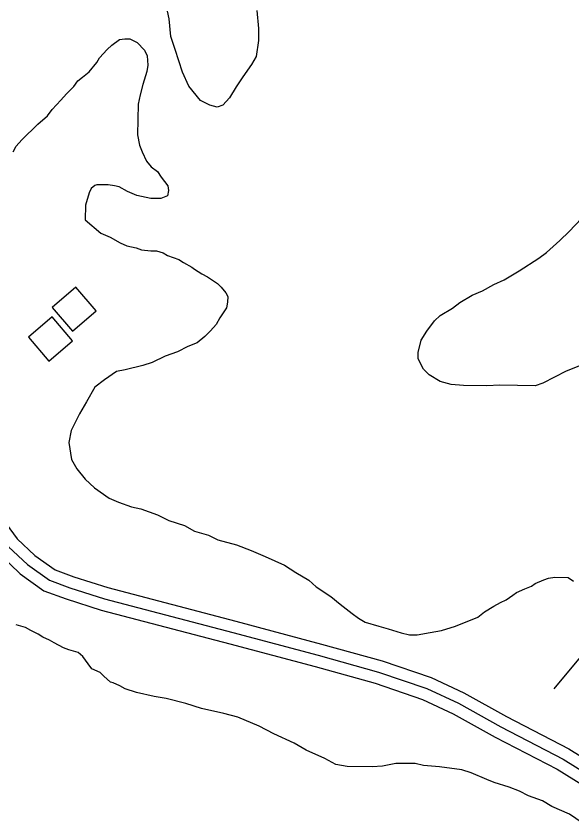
# Model space of a CAD drawing. Extents: x 3245246 to 3283090, y 806824 to 832173.
# Drawn here: x 3265578 to 3266287, y 827134 to 828165 of the extents above; entities that cross this region are included whole.
import ezdxf

# ---------------------------------------------------------------- set-up
doc = ezdxf.new("R2010")
doc.units = 0
for name, color, linetype in [('V-BLDG-OTLN', 7, 'Continuous'), ('V-ROAD-CNTR', 7, 'Continuous'), ('V-SITE-VEGE', 7, 'Continuous'), ('V-TOPO-SHOR', 7, 'Continuous')]:
    doc.layers.add(name, color=color, linetype=linetype)

msp = doc.modelspace()

# ---------------------------------------------------------------- linework, layer by layer
at = {"layer": 'V-BLDG-OTLN'}
for points in [[(3265623.6, 827792.6), (3265649.6, 827762.2), (3265680, 827788.2), (3265654, 827818.6)], [(3265593.4, 827754.6), (3265619.4, 827724.2), (3265649.8, 827750.1), (3265623.8, 827780.6)]]:
    msp.add_lwpolyline(points, close=True, dxfattribs=at)
at = {"layer": 'V-ROAD-CNTR'}
for points in [[(3265228.6, 828108.1), (3265283.3, 828003.1), (3265314.2, 827947.4), (3265359.3, 827862.4), (3265405.2, 827787.4), (3265447.6, 827721.2), (3265485.2, 827649.3), (3265541.4, 827551.1), (3265565, 827516.3), (3265579.2, 827497), (3265601.8, 827475.7), (3265627.4, 827457.4), (3265651.2, 827448.6), (3265694.6, 827434.7), (3265858.1, 827392), (3265967.5, 827362.7), (3266045, 827341.2), (3266107.8, 827319.9), (3266149.5, 827300.4), (3266203.8, 827270.1), (3266283.6, 827228.8), (3266337.7, 827195.3)], [(3265215.3, 828101.2), (3265270.1, 827996), (3265301, 827940.3), (3265346.2, 827854.9), (3265392.5, 827779.4), (3265434.6, 827713.7), (3265472.1, 827642.1), (3265528.7, 827543.1), (3265552.7, 827507.6), (3265567.9, 827487), (3265592.3, 827464.1), (3265620.3, 827444.1), (3265646.3, 827434.5), (3265690.4, 827420.3), (3265854.3, 827377.5), (3265963.6, 827348.3), (3266040.6, 827326.8), (3266102.2, 827306), (3266142.7, 827287), (3266196.7, 827256.9), (3266276.2, 827215.8), (3266328.9, 827183)], [(3265493.9, 827567.8), (3265540.5, 827499), (3265556.7, 827477), (3265582.7, 827452.5), (3265613.2, 827430.7), (3265641.4, 827420.3), (3265686.2, 827405.9), (3265850.5, 827363), (3265959.6, 827333.8), (3266036.2, 827312.5), (3266096.6, 827292), (3266135.9, 827273.7), (3266189.6, 827243.7), (3266268.8, 827202.7), (3266320.2, 827170.8)]]:
    msp.add_lwpolyline(points, dxfattribs=at)
at = {"layer": 'V-SITE-VEGE'}
for p, q in [((3265773.1, 828161.3), (3265770.8, 828170.9)), ((3265885.2, 828171.7), (3265887.2, 828149)), ((3265775.1, 828138.6), (3265773.1, 828161.3)), ((3265887.2, 828149), (3265887, 828133.5)), ((3265699.9, 828127.8), (3265709.6, 828134.8)), ((3265709.6, 828134.8), (3265716.7, 828135.9)), ((3265716.7, 828135.9), (3265722.7, 828135.8)), ((3265722.7, 828135.8), (3265732.1, 828130.9)), ((3265780.8, 828121.9), (3265775.1, 828138.6)), ((3265693.9, 828121.9), (3265699.9, 828127.8)), ((3265732.1, 828130.9), (3265741.5, 828121.2)), ((3265887, 828133.5), (3265884.4, 828113.3)), ((3265684.2, 828111.3), (3265693.9, 828121.9)), ((3265741.5, 828121.2), (3265745, 828114.1)), ((3265745, 828114.1), (3265746, 828102.1)), ((3265790, 828093.2), (3265780.8, 828121.9)), ((3265884.4, 828113.3), (3265878.3, 828102.7)), ((3265670.9, 828093.6), (3265680.6, 828105.4)), ((3265680.6, 828105.4), (3265684.2, 828111.3)), ((3265878.3, 828102.7), (3265867.3, 828087.3)), ((3265662.4, 828086.6), (3265670.9, 828093.6)), ((3265744.7, 828093.8), (3265739.7, 828077.2)), ((3265746, 828102.1), (3265744.7, 828093.8)), ((3265798.1, 828075.2), (3265790, 828093.2)), ((3265656.4, 828081.9), (3265662.4, 828086.6)), ((3265867.3, 828087.3), (3265858.8, 828074.3)), ((3265641.9, 828065.5), (3265651.5, 828074.9)), ((3265651.5, 828074.9), (3265656.4, 828081.9)), ((3265739.7, 828077.2), (3265736, 828064.1)), ((3265813.3, 828057.1), (3265798.1, 828075.2)), ((3265858.8, 828074.3), (3265850.3, 828060.2)), ((3265634.6, 828057.2), (3265641.9, 828065.5)), ((3265736, 828064.1), (3265733.4, 828052.3)), ((3265623.7, 828045.5), (3265634.6, 828057.2)), ((3265733.4, 828052.3), (3265732.9, 828013)), ((3265825.1, 828051), (3265813.3, 828057.1)), ((3265850.3, 828060.2), (3265841.8, 828050.8)), ((3265617.7, 828037.2), (3265623.7, 828045.5)), ((3265834.6, 828048.5), (3265825.1, 828051)), ((3265841.8, 828050.8), (3265834.6, 828048.5)), ((3265605.6, 828026.7), (3265617.7, 828037.2)), ((3265585.1, 828006.7), (3265605.6, 828026.7)), ((3265732.9, 828013), (3265735.1, 827999.8)), ((3265577.8, 827998.5), (3265585.1, 828006.7)), ((3265735.1, 827999.8), (3265738.5, 827991.4)), ((3265574.1, 827991.4), (3265577.8, 827998.5)), ((3265738.5, 827991.4), (3265744.3, 827979.5)), ((3265744.3, 827979.5), (3265750.2, 827972.2)), ((3265750.2, 827972.2), (3265758.4, 827966.2)), ((3265758.4, 827966.2), (3265763.1, 827958.9)), ((3265763.1, 827958.9), (3265771.3, 827948.1)), ((3265678.4, 827948.2), (3265673.5, 827944.7)), ((3265680.8, 827949.4), (3265678.4, 827948.2)), ((3265695.1, 827949.2), (3265680.8, 827949.4)), ((3265703.4, 827947.9), (3265695.1, 827949.2)), ((3265771.3, 827948.1), (3265772.4, 827942.1)), ((3265671.1, 827938.8), (3265666.1, 827923.4)), ((3265673.5, 827944.7), (3265671.1, 827938.8)), ((3265709.3, 827946.6), (3265703.4, 827947.9)), ((3265719.9, 827940.5), (3265709.3, 827946.6)), ((3265731.8, 827935.6), (3265719.9, 827940.5)), ((3265772.4, 827942.1), (3265771.1, 827935)), ((3265749.6, 827931.7), (3265731.8, 827935.6)), ((3265762.7, 827931.6), (3265749.6, 827931.7)), ((3265771.1, 827935), (3265762.7, 827931.6)), ((3265666.1, 827923.4), (3265665.8, 827904.3)), ((3265665.8, 827904.3), (3265685.9, 827887.4)), ((3266283.9, 827889.7), (3266299.6, 827906.2)), ((3265685.9, 827887.4), (3265697.7, 827882.4)), ((3266271.8, 827878), (3266283.9, 827889.7)), ((3265697.7, 827882.4), (3265710.7, 827875.1)), ((3266254.9, 827862.7), (3266271.8, 827878)), ((3265710.7, 827875.1), (3265719, 827871.4)), ((3265719, 827871.4), (3265730.9, 827868.9)), ((3265730.9, 827868.9), (3265738, 827866.4)), ((3265738, 827866.4), (3265749.9, 827865)), ((3265749.9, 827865), (3265757, 827864.9)), ((3265757, 827864.9), (3265765.3, 827862.4)), ((3265765.3, 827862.4), (3265771.2, 827858.8)), ((3265771.2, 827858.8), (3265785.4, 827853.8)), ((3266220, 827839.4), (3266245.3, 827855.7)), ((3266245.3, 827855.7), (3266254.9, 827862.7)), ((3265785.4, 827853.8), (3265791.4, 827850.1)), ((3265791.4, 827850.1), (3265802, 827844)), ((3265802, 827844), (3265805.5, 827841.6)), ((3265805.5, 827841.6), (3265815, 827835.5)), ((3265815, 827835.5), (3265822.1, 827831.9)), ((3266200.8, 827827.8), (3266220, 827839.4)), ((3265822.1, 827831.9), (3265835, 827823.3)), ((3266187.6, 827822), (3266200.8, 827827.8)), ((3265835, 827823.3), (3265839.7, 827818.5)), ((3265839.7, 827818.5), (3265845.6, 827811.3)), ((3266173.2, 827813.8), (3266187.6, 827822)), ((3265845.6, 827811.3), (3265847.9, 827806.5)), ((3265847.9, 827806.5), (3265847.8, 827799.3)), ((3266144.4, 827798.8), (3266160, 827808.1)), ((3266160, 827808.1), (3266173.2, 827813.8)), ((3265847.8, 827799.3), (3265846.5, 827792.2)), ((3266134.8, 827791.8), (3266144.4, 827798.8)), ((3265846.5, 827792.2), (3265838, 827779.2)), ((3266119.2, 827782.4), (3266134.8, 827791.8)), ((3265838, 827779.2), (3265833.1, 827770.9)), ((3266102.2, 827762.4), (3266111.9, 827775.4)), ((3266111.9, 827775.4), (3266119.2, 827782.4)), ((3265825.9, 827762.7), (3265818.6, 827755.7)), ((3265833.1, 827770.9), (3265825.9, 827762.7)), ((3265818.6, 827755.7), (3265809, 827747.5)), ((3266094.9, 827750.6), (3266102.2, 827762.4)), ((3265797, 827742.9), (3265783.8, 827735.9)), ((3265809, 827747.5), (3265797, 827742.9)), ((3266091.1, 827735.2), (3266094.9, 827750.6)), ((3265783.8, 827735.9), (3265768.2, 827730.2)), ((3266091, 827726.8), (3266091.1, 827735.2)), ((3265751.4, 827722.1), (3265739.5, 827718.6)), ((3265768.2, 827730.2), (3265751.4, 827722.1)), ((3266098, 827713.7), (3266091, 827726.8)), ((3265716.8, 827713), (3265706, 827710.8)), ((3265739.5, 827718.6), (3265716.8, 827713)), ((3266105, 827706.4), (3266098, 827713.7)), ((3266280.2, 827711.1), (3266250.2, 827696)), ((3266300.5, 827719.2), (3266280.2, 827711.1)), ((3265706, 827710.8), (3265690.4, 827700.3)), ((3266119.2, 827697.9), (3266105, 827706.4)), ((3265678.3, 827690.9), (3265667.4, 827672)), ((3265690.4, 827700.3), (3265678.3, 827690.9)), ((3266133.4, 827694.1), (3266119.2, 827697.9)), ((3266148.9, 827692.7), (3266133.4, 827694.1)), ((3266178.7, 827692.3), (3266148.9, 827692.7)), ((3266195.4, 827693.2), (3266178.7, 827692.3)), ((3266240.6, 827692.6), (3266195.4, 827693.2)), ((3266250.2, 827696), (3266240.6, 827692.6)), ((3265667.4, 827672), (3265658.8, 827656.6)), ((3265658.8, 827656.6), (3265647.8, 827635.4)), ((3265647.8, 827635.4), (3265645.2, 827619.9)), ((3265645.2, 827619.9), (3265648.5, 827598.4)), ((3265648.5, 827598.4), (3265655.4, 827586.4)), ((3265655.4, 827586.4), (3265666, 827573.2)), ((3265666, 827573.2), (3265677.7, 827562.3)), ((3265677.7, 827562.3), (3265696.6, 827548.9)), ((3265696.6, 827548.9), (3265708.5, 827544)), ((3265708.5, 827544), (3265725.1, 827537.8)), ((3265725.1, 827537.8), (3265736.9, 827535.2)), ((3265736.9, 827535.2), (3265758.3, 827527.8)), ((3265758.3, 827527.8), (3265772.5, 827520.5)), ((3265772.5, 827520.5), (3265792.6, 827514.2)), ((3265792.6, 827514.2), (3265805.6, 827506.9)), ((3265805.6, 827506.9), (3265823.4, 827501.9)), ((3265823.4, 827501.9), (3265835.2, 827495.8)), ((3265835.2, 827495.8), (3265859, 827489.5)), ((3265859, 827489.5), (3265877.9, 827482.1)), ((3265877.9, 827482.1), (3265895.7, 827474.7)), ((3265895.7, 827474.7), (3265920.6, 827463.6)), ((3265920.6, 827463.6), (3265934.7, 827453.9)), ((3265934.7, 827453.9), (3265951.3, 827444.1)), ((3265951.3, 827444.1), (3265960.7, 827435.6)), ((3266240.7, 827440.1), (3266251.5, 827444.7)), ((3266251.5, 827444.7), (3266257.4, 827447)), ((3266257.4, 827447), (3266265.8, 827448.1)), ((3266265.8, 827448.1), (3266282.5, 827447.8)), ((3266282.5, 827447.8), (3266289.5, 827443)), ((3265960.7, 827435.6), (3265979.6, 827423.5)), ((3266216.7, 827428.5), (3266227.5, 827433.1)), ((3266227.5, 827433.1), (3266235.9, 827436.6)), ((3266235.9, 827436.6), (3266240.7, 827440.1)), ((3265979.6, 827423.5), (3265991.3, 827413.8)), ((3266203.4, 827419.1), (3266211.9, 827425)), ((3266211.9, 827425), (3266216.7, 827428.5)), ((3265991.3, 827413.8), (3266006.7, 827401.6)), ((3266187.8, 827411), (3266196.3, 827415.7)), ((3266196.3, 827415.7), (3266203.4, 827419.1)), ((3266167.4, 827397), (3266175.8, 827404)), ((3266175.8, 827404), (3266187.8, 827411)), ((3266006.7, 827401.6), (3266014.9, 827395.6)), ((3266014.9, 827395.6), (3266023.2, 827390.7)), ((3266138.7, 827385.5), (3266167.4, 827397)), ((3265589.5, 827383.6), (3265577.6, 827387.4)), ((3265596.6, 827380), (3265589.5, 827383.6)), ((3266023.2, 827390.7), (3266041, 827385.7)), ((3266041, 827385.7), (3266052.8, 827381.9)), ((3266052.8, 827381.9), (3266069.4, 827376.9)), ((3266120.7, 827379.8), (3266138.7, 827385.5)), ((3265606, 827375.1), (3265596.6, 827380)), ((3265611.9, 827371.4), (3265606, 827375.1)), ((3265620.2, 827367.7), (3265611.9, 827371.4)), ((3266069.4, 827376.9), (3266080.1, 827374.4)), ((3266080.1, 827374.4), (3266089.7, 827374.3)), ((3266089.7, 827374.3), (3266106.4, 827377.6)), ((3266106.4, 827377.6), (3266120.7, 827379.8)), ((3265626.1, 827364.1), (3265620.2, 827367.7)), ((3265638, 827357.9), (3265626.1, 827364.1)), ((3265645.1, 827355.5), (3265638, 827357.9)), ((3265656.9, 827351.7), (3265645.1, 827355.5)), ((3265662.8, 827346.9), (3265656.9, 827351.7)), ((3265669.8, 827337.2), (3265662.8, 827346.9)), ((3265674.5, 827331.2), (3265669.8, 827337.2)), ((3265685.2, 827326.3), (3265674.5, 827331.2)), ((3265689.9, 827321.5), (3265685.2, 827326.3)), ((3265698.1, 827314.2), (3265689.9, 827321.5)), ((3265701.7, 827313), (3265698.1, 827314.2)), ((3265710, 827309.3), (3265701.7, 827313)), ((3265717, 827305.6), (3265710, 827309.3)), ((3265731.3, 827300.7), (3265717, 827305.6)), ((3265753.8, 827295.6), (3265731.3, 827300.7)), ((3265769.3, 827293), (3265753.8, 827295.6)), ((3265794.2, 827286.7), (3265769.3, 827293)), ((3265814.4, 827280.4), (3265794.2, 827286.7)), ((3265842.9, 827274.1), (3265814.4, 827280.4)), ((3265860.7, 827269.1), (3265842.9, 827274.1)), ((3265887.9, 827258), (3265860.7, 827269.1)), ((3265906.8, 827248.2), (3265887.9, 827258)), ((3265932.9, 827235.9), (3265906.8, 827248.2)), ((3265948.2, 827227.3), (3265932.9, 827235.9)), ((3265971.9, 827216.3), (3265948.2, 827227.3)), ((3265986.1, 827208.9), (3265971.9, 827216.3)), ((3266000.4, 827206.4), (3265986.1, 827208.9)), ((3266032.5, 827205.9), (3266000.4, 827206.4)), ((3266045.6, 827206.9), (3266032.5, 827205.9)), ((3266062.4, 827210.3), (3266045.6, 827206.9)), ((3266087.4, 827209.9), (3266062.4, 827210.3)), ((3266098.1, 827207.4), (3266087.4, 827209.9)), ((3266118.3, 827205.9), (3266098.1, 827207.4)), ((3266146.8, 827201.9), (3266118.3, 827205.9)), ((3266158.7, 827198.2), (3266146.8, 827201.9)), ((3266178.8, 827189.6), (3266158.7, 827198.2)), ((3266188.3, 827185.9), (3266178.8, 827189.6)), ((3266207.3, 827179.7), (3266188.3, 827185.9)), ((3266220.3, 827174.7), (3266207.3, 827179.7)), ((3266232.1, 827168.6), (3266220.3, 827174.7)), ((3266249.9, 827162.4), (3266232.1, 827168.6)), ((3266261.7, 827155.1), (3266249.9, 827162.4)), ((3266284.2, 827145.2), (3266261.7, 827155.1)), ((3266300.7, 827134.3), (3266284.2, 827145.2))]:
    msp.add_line(p, q, dxfattribs=at)
at = {"layer": 'V-TOPO-SHOR'}
msp.add_lwpolyline([(3266264.7, 827305.6), (3266304.7, 827353.5)], dxfattribs=at)

doc.saveas('drawing.dxf')
